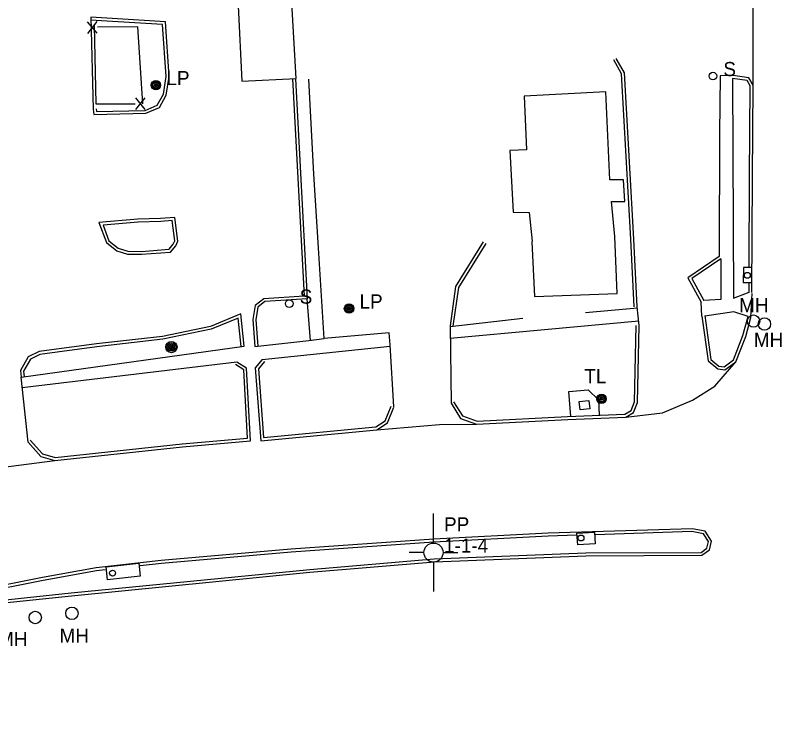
# Model space of a CAD drawing. Extents: x 2402803 to 2427059, y 6985292 to 6997652.
# Drawn here: x 2403806.8 to 2404067.1, y 6991240.6 to 6991483.2 of the extents above; entities that cross this region are included whole.
import ezdxf

# ---------------------------------------------------------------- set-up
doc = ezdxf.new("R2010")
doc.units = 0
for name, color, linetype in [('p_control ground ctrl', 7, 'Continuous'), ('p_drainage conc drain', 7, 'Continuous'), ('p_drainage riprap', 7, 'Continuous'), ('p_dtm sidewalk', 7, 'Continuous'), ('p_road - paved curb', 7, 'Continuous'), ('p_road bridge end', 7, 'Continuous'), ('p_structure building', 7, 'Continuous'), ('p_structure fence', 7, 'Continuous'), ('p_structure general', 7, 'Continuous'), ('p_structure sign', 7, 'Continuous'), ('p_utility manhole', 7, 'Continuous')]:
    doc.layers.add(name, color=color, linetype=linetype)

msp = doc.modelspace()

# ---------------------------------------------------------------- linework, layer by layer
at = {"layer": 'p_control ground ctrl'}
for p, q in [((2403948.81, 6991303.96), (2403948.83, 6991313.96)), ((2403945.57, 6991300.72), (2403940.57, 6991300.73)), ((2403948.81, 6991300.72), (2403948.81, 6991300.76)), ((2403952.05, 6991300.72), (2403957.05, 6991300.71)), ((2403948.81, 6991297.48), (2403948.79, 6991287.48))]:
    msp.add_line(p, q, dxfattribs=at)
msp.add_circle((2403948.81, 6991300.72), 3.24, dxfattribs=at)
at = {"layer": 'p_drainage conc drain'}
msp.add_lwpolyline([(2403995.45, 6991346.96), (2403994.78, 6991355.47), (2404001.3, 6991355.97), (2404004.9, 6991352.61), (2404005.11, 6991347.35)], dxfattribs=at)
at = {"layer": 'p_drainage riprap'}
msp.add_lwpolyline([(2403905.81, 6991386.9), (2403906.95, 6991372.76)], dxfattribs=at)
at = {"layer": 'p_dtm sidewalk'}
for points in [[(2404050.41, 6991461.75), (2404050.7, 6991387.15), (2404055.96, 6991389.1)], [(2404046.42, 6991400.42), (2404046.45, 6991386.69), (2404040.64, 6991386.29)], [(2404018.06, 6991383.73), (2404000.42, 6991382.11)], [(2404055.67, 6991380.85), (2404050.79, 6991382.47), (2404040.93, 6991381.03)], [(2403954.43, 6991377.49), (2403979.15, 6991380.33)], [(2404018.53, 6991379.27), (2403954.49, 6991373.37)], [(2403888.15, 6991370.69), (2403906.42, 6991372.69), (2403911.74, 6991373.39)], [(2403808.77, 6991360.3), (2403884.51, 6991370.78)], [(2403890.6, 6991366.28), (2403934.09, 6991370.82)], [(2403882.07, 6991365.4), (2403809.16, 6991356.64)]]:
    msp.add_lwpolyline(points, dxfattribs=at)
at = {"layer": 'p_road - paved curb'}
for points in [[(2404057.32, 6991459.49), (2404057.33, 6991477.65), (2404057.34, 6991495.78), (2404057.23, 6991530.83)], [(2403833.29, 6991451.28), (2403833.5, 6991449.52), (2403851.14, 6991449.9), (2403855.72, 6991451.86), (2403858.05, 6991456.04), (2403859.08, 6991462.38), (2403857.76, 6991480.97), (2403832.41, 6991482.51)], [(2403832.41, 6991482.51), (2403833.29, 6991451.28)], [(2403834.28, 6991451.4), (2403834.39, 6991450.54), (2403850.92, 6991450.9), (2403855.01, 6991452.65), (2403857.09, 6991456.37), (2403858.07, 6991462.43), (2403856.82, 6991480.02), (2403832.35, 6991481.51)], [(2404017.01, 6991384.15), (2404015.82, 6991407.13), (2404012.68, 6991463.33), (2404010.03, 6991468.07)], [(2404018.01, 6991384.2), (2404016.82, 6991407.18), (2404013.67, 6991463.62), (2404010.9, 6991468.56)], [(2403900.98, 6991461.56), (2403904.91, 6991387.84), (2403891.16, 6991386.91), (2403888.23, 6991384.62), (2403887.43, 6991379.85), (2403888.15, 6991370.69)], [(2403901.98, 6991461.61), (2403905.96, 6991386.91), (2403891.53, 6991385.93), (2403889.15, 6991384.07), (2403888.44, 6991379.81), (2403889.15, 6991370.77)], [(2403935.35, 6991350.25), (2403934.06, 6991371.31), (2403933.76, 6991375.38), (2403911.74, 6991373.39), (2403909.92, 6991402.35), (2403908.15, 6991429.2), (2403906.51, 6991461.53)], [(2404050.56, 6991462.74), (2404046.16, 6991462.63), (2404045.95, 6991443.05), (2404045.86, 6991401.25)], [(2404056, 6991397.69), (2404056.13, 6991428.15), (2404056.32, 6991459.23), (2404055.3, 6991461.03), (2404050.41, 6991461.75)], [(2404056.96, 6991388.99), (2404057.13, 6991428.14), (2404057.32, 6991459.49), (2404055.93, 6991461.95), (2404050.56, 6991462.74)], [(2403848.42, 6991413.9), (2403835.21, 6991412.81), (2403837.72, 6991406.03), (2403841.26, 6991403.21), (2403844.89, 6991402.1), (2403849.65, 6991402.02), (2403859.48, 6991402.79), (2403861.3, 6991404.94), (2403862, 6991406.48), (2403861, 6991414.5), (2403856.14, 6991414.19)], [(2403848.5, 6991412.9), (2403836.61, 6991411.92), (2403838.56, 6991406.64), (2403841.73, 6991404.11), (2403845.05, 6991403.1), (2403849.62, 6991403.02), (2403858.99, 6991403.75), (2403860.45, 6991405.48), (2403860.97, 6991406.64), (2403860.12, 6991413.44), (2403856.2, 6991413.19)], [(2403856.14, 6991414.19), (2403848.42, 6991413.9)], [(2403856.18, 6991413.19), (2403848.46, 6991412.9)], [(2403965.7, 6991406.2), (2403956.31, 6991391.04), (2403954.42, 6991377.7)], [(2403966.55, 6991405.67), (2403957.27, 6991390.69), (2403955.41, 6991377.56)], [(2404045.86, 6991401.25), (2404035.23, 6991394.07), (2404039.76, 6991385.81)], [(2404046.42, 6991400.42), (2404036.55, 6991393.75), (2404040.64, 6991386.29)], [(2404055.96, 6991388.99), (2404055.97, 6991392.17)], [(2404056.63, 6991380.58), (2404057.02, 6991388.75)], [(2404018.68, 6991377.85), (2404018.01, 6991384.2)], [(2404039.92, 6991381.04), (2404039.76, 6991385.81)], [(2403884.51, 6991370.78), (2403883.34, 6991381.81), (2403873.03, 6991377.51), (2403856.76, 6991374.14), (2403834.39, 6991371.58), (2403814.84, 6991368.97), (2403811.21, 6991367.16), (2403808.54, 6991362.53), (2403808.77, 6991360.3)], [(2404039.92, 6991381.04), (2404042.09, 6991365.81), (2404045.36, 6991363.06), (2404047.77, 6991362.82), (2404051.47, 6991365.5), (2404054.85, 6991374.14), (2404056.63, 6991380.58)], [(2404040.91, 6991381.18), (2404043.03, 6991366.33), (2404045.77, 6991364.02), (2404047.49, 6991363.85), (2404050.65, 6991366.14), (2404053.9, 6991374.46), (2404055.67, 6991380.85)], [(2403883.52, 6991370.67), (2403882.49, 6991380.37), (2403873.33, 6991376.55), (2403856.92, 6991373.15), (2403834.51, 6991370.59), (2403815.14, 6991368), (2403811.93, 6991366.4), (2403809.57, 6991362.31), (2403809.76, 6991360.4)], [(2403954.43, 6991377.75), (2403954.81, 6991351.42)], [(2403954.81, 6991351.42), (2403957.94, 6991346.28), (2403963.46, 6991344.34), (2403994.38, 6991345.91), (2404014.14, 6991346.71), (2404016.72, 6991348.26), (2404018.08, 6991351.68), (2404018.68, 6991377.85)], [(2403955.66, 6991351.94), (2403958.61, 6991347.11), (2403963.61, 6991345.35), (2403994.33, 6991346.91), (2404013.84, 6991347.7), (2404015.92, 6991348.94), (2404017.08, 6991351.88), (2404017.68, 6991377.87)], [(2403811.14, 6991338.23), (2403815.42, 6991333.33), (2403820.21, 6991332), (2403863.59, 6991336.64), (2403886.71, 6991338.66), (2403885.34, 6991363.29), (2403882.07, 6991365.4)], [(2403890.6, 6991366.28), (2403888.3, 6991363.4), (2403890.12, 6991338.69), (2403929.52, 6991342.4), (2403933.2, 6991344.81), (2403935.35, 6991350.06)], [(2403891.38, 6991365.66), (2403889.33, 6991363.08), (2403891.04, 6991339.78), (2403929.18, 6991343.37), (2403932.39, 6991345.48), (2403934.42, 6991350.44)], [(2404014.11, 6991346.71), (2404026.53, 6991348.22), (2404036.72, 6991352.48), (2404044.36, 6991357.18), (2404051.47, 6991365.5)], [(2403811.89, 6991338.89), (2403815.98, 6991334.21), (2403820.29, 6991333.01), (2403863.49, 6991337.64), (2403885.66, 6991339.57), (2403884.37, 6991362.73), (2403881.53, 6991364.56)], [(2403811.14, 6991338.23), (2403808.77, 6991360.3)], [(2403929.52, 6991342.4), (2403950.81, 6991344.26)], [(2403950.81, 6991344.26), (2403963.46, 6991344.34)], [(2403765.73, 6991325.2), (2403766, 6991324.96), (2403820.21, 6991332)], [(2403949.13, 6991297.6), (2404000.54, 6991299.58), (2404039.98, 6991299.78), (2404042.54, 6991301.59), (2404043.25, 6991304.61), (2404041.07, 6991307.93), (2404036.67, 6991308.82), (2403987.76, 6991307.28), (2403948.91, 6991305.24)], [(2403997.37, 6991306.58), (2403987.8, 6991306.28), (2403948.96, 6991304.24)], [(2403949.09, 6991298.6), (2404000.52, 6991300.58), (2404039.66, 6991300.78), (2404041.65, 6991302.19), (2404042.18, 6991304.42), (2404040.46, 6991307.03), (2404036.59, 6991307.82), (2404003.76, 6991306.78)], [(2403948.91, 6991305.24), (2403900.35, 6991301.84), (2403856.33, 6991298.01), (2403834.22, 6991295.55), (2403816.07, 6991292.26), (2403793.16, 6991287.66)], [(2403948.98, 6991304.24), (2403900.43, 6991300.84), (2403856.43, 6991297.01), (2403849.14, 6991296.2)], [(2403837.36, 6991294.89), (2403834.36, 6991294.56), (2403816.26, 6991291.28), (2403793.38, 6991286.68), (2403769.39, 6991280.54), (2403742.35, 6991272.95), (2403718.55, 6991266.14), (2403692.07, 6991261.33), (2403660.91, 6991255.61), (2403622.95, 6991247.74), (2403620.94, 6991246.93), (2403612.76, 6991242.41), (2403612.35, 6991241.17), (2403612.59, 6991240.83), (2403614.4, 6991240.56), (2403677.51, 6991253.46), (2403716.72, 6991263.24), (2403751.74, 6991274.38), (2403773.46, 6991279.84), (2403796.03, 6991283.9), (2403825.78, 6991287.06), (2403906.76, 6991295), (2403949.05, 6991298.6)], [(2403796.17, 6991282.91), (2403825.88, 6991286.07), (2403906.85, 6991294), (2403949.13, 6991297.6)]]:
    msp.add_lwpolyline(points, dxfattribs=at)
at = {"layer": 'p_road bridge end'}
for points in [[(2404056.87, 6991392.44), (2404056.9, 6991397.51), (2404054.06, 6991397.53), (2404054.03, 6991392.46)], [(2403998.31, 6991352), (2404001.59, 6991352.39), (2404001.93, 6991349.56), (2403998.65, 6991349.17)], [(2403997.54, 6991307.31), (2404003.44, 6991307.67), (2404003.69, 6991303.7), (2403997.79, 6991303.34)], [(2403837.61, 6991295.83), (2403848.7, 6991297.06), (2403849.17, 6991292.73), (2403838.08, 6991291.5)]]:
    msp.add_lwpolyline(points, close=True, dxfattribs=at)
at = {"layer": 'p_structure building'}
for points in [[(2403882.45, 6991486.4), (2403883.71, 6991460.87), (2403902.21, 6991461.76), (2403900.72, 6991487.45)], [(2403979.65, 6991455.7), (2403980.37, 6991437.44), (2403974.76, 6991437.29), (2403975.9, 6991416.33), (2403981.31, 6991416.24), (2403982.34, 6991406.44), (2403982.26, 6991406.2), (2403983.12, 6991387.63), (2404011.24, 6991388.73), (2404010.4, 6991408.09), (2404009.23, 6991419.97), (2404013.82, 6991419.98), (2404013.39, 6991427.27), (2404008.67, 6991427.33), (2404007.29, 6991457.24)]]:
    msp.add_lwpolyline(points, close=True, dxfattribs=at)
at = {"layer": 'p_structure fence'}
for p, q in [((2403831.24, 6991481.02), (2403834.5, 6991477.07)), ((2403834.44, 6991481.07), (2403831.3, 6991477.02)), ((2403847.71, 6991451.19), (2403850.91, 6991455.19)), ((2403850.91, 6991451.19), (2403847.71, 6991455.19))]:
    msp.add_line(p, q, dxfattribs=at)
for points in [[(2403833.55, 6991479.74), (2403834.09, 6991453.17), (2403847.51, 6991453.16)], [(2403850.07, 6991453.16), (2403848.45, 6991479.32), (2403834.67, 6991479.11)]]:
    msp.add_lwpolyline(points, dxfattribs=at)
at = {"layer": 'p_structure general'}
for centre in [(2404055.39, 6991394.88), (2403998.89, 6991305.66), (2403839.83, 6991293.73)]:
    msp.add_circle(centre, 1, dxfattribs=at)
at = {"layer": 'p_structure sign'}
for centre in [(2404043.7, 6991462.54), (2403899.81, 6991385.26)]:
    msp.add_circle(centre, 1.3, dxfattribs=at)
at = {"layer": 'p_utility manhole'}
for centre, radius in [((2403854.55, 6991459.47), 1.6), ((2403854.55, 6991459.47), 1.3), ((2403854.55, 6991459.47), 1), ((2403854.55, 6991459.47), 0.539), ((2403854.55, 6991459.47), 0.192), ((2403920.13, 6991383.6), 1.6), ((2403920.13, 6991383.6), 1.3), ((2403920.13, 6991383.6), 1), ((2403920.13, 6991383.6), 0.539), ((2403920.13, 6991383.6), 0.192), ((2404057.5, 6991379.32), 2.1), ((2404061.2, 6991378.34), 2.1), ((2403859.82, 6991370.5), 1.9), ((2403859.82, 6991370.5), 1.44), ((2403859.82, 6991370.5), 0.973), ((2403859.82, 6991370.5), 0.539), ((2403859.82, 6991370.5), 0.192), ((2404005.89, 6991352.96), 1.6), ((2404005.89, 6991352.96), 1.3), ((2404005.89, 6991352.96), 1), ((2404005.89, 6991352.96), 0.539), ((2404005.89, 6991352.96), 0.192), ((2403826.03, 6991280.08), 2.1), ((2403813.57, 6991278.66), 2.1)]:
    msp.add_circle(centre, radius, dxfattribs=at)

# ---------------------------------------------------------------- texts
at = {"layer": 'p_control ground ctrl'}
for s, p in [('  PP', (2403948.83, 6991307.89)), ('  1-1-4', (2403948.83, 6991300.69))]:
    msp.add_text(s, height=4.8, dxfattribs=at).set_placement(p)
at = {"layer": 'p_structure sign'}
for p in [(2404043.69, 6991462.53), (2403899.8, 6991385.25)]:
    msp.add_text('  S', height=4.8, dxfattribs=at).set_placement(p)
at = {"layer": 'p_utility manhole'}
for s, p in [('  LP', (2403854.55, 6991459.47)), ('  LP', (2403920.13, 6991383.6)), ('  MH', (2404049.05, 6991382.32)), ('  MH', (2404054.03, 6991370.57)), ('  TL', (2403996.47, 6991358.21)), ('  MH', (2403818.25, 6991270.09)), ('  MH', (2403797.38, 6991268.96))]:
    msp.add_text(s, height=4.8, dxfattribs=at).set_placement(p)

doc.saveas('drawing.dxf')
